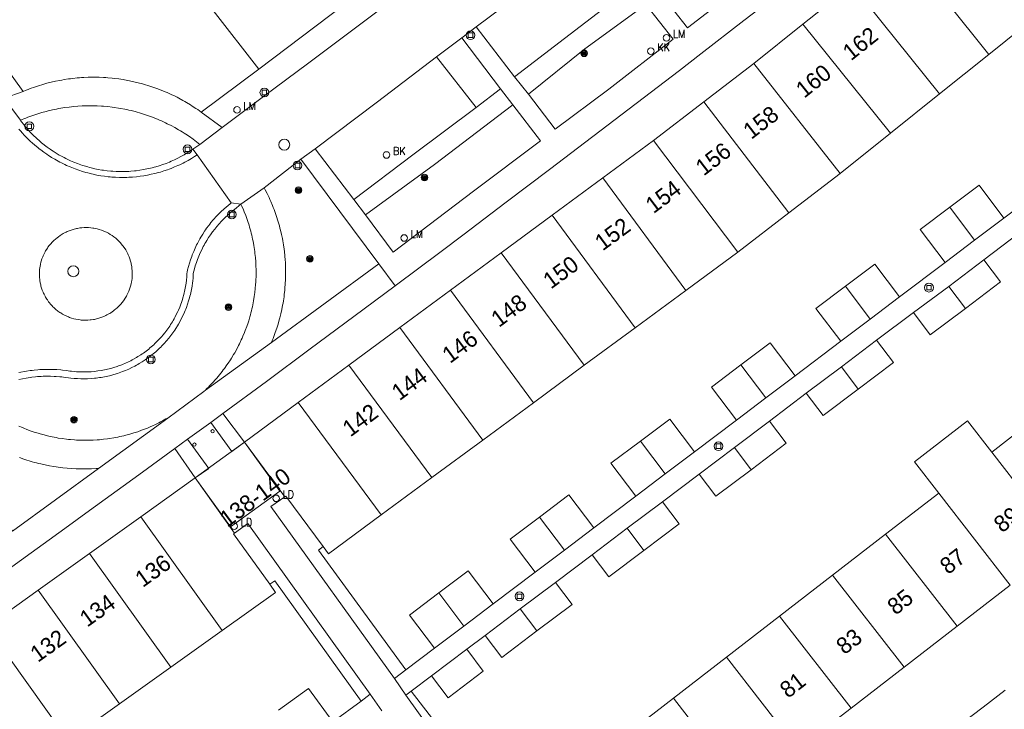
# Model space of a CAD drawing. Header units: metres. Extents: x 138165 to 154469, y 480134 to 494189.
# Tile 811 of 1056: x 146146 to 146221, y 488328 to 488381. Entities that reach past the tile are written whole.
import ezdxf

# ---------------------------------------------------------------- set-up
doc = ezdxf.new("R2010")
doc.units = ezdxf.units.M
doc.header["$LTSCALE"] = 0.001
doc.header["$MEASUREMENT"] = 0
for name, color, linetype, lineweight in [('Level 5', 7, 'Continuous', 0), ('TOP-L-topo objecten punt', 7, 'Continuous', 0), ('TOP-L-topo objecten vlak', 7, 'Continuous', 0), ('TOP-L-verharding molgoot', 7, 'Continuous', 0), ('TOP-T-topo huisnummering naamgeving', 7, 'Continuous', 0)]:
    doc.layers.add(name, color=color, linetype=linetype, lineweight=lineweight)
doc.styles.add('Style-INTL_ISO', font='INTL_ISO.shx')
doc.styles.add('Style-STANDARD', font='STANDARD.shx')

# ---------------------------------------------------------------- blocks, each defined once
blk = doc.blocks.new('24')
at = {"layer": 'TOP-L-topo objecten punt', "color": 7, "linetype": 'Continuous', "lineweight": 0}
for radius in [0.025, 0.0182, 0.0115, 0.005]:
    blk.add_circle((0, 0), radius, dxfattribs=at)
blk = doc.blocks.new('72')
at = {"layer": 'TOP-L-topo objecten punt', "color": 7, "linetype": 'Continuous', "lineweight": 0}
blk.add_circle((0, 0), 0.025, dxfattribs=at)
at = {"layer": 'TOP-L-topo objecten punt', "color": 7, "linetype": 'Continuous', "lineweight": 0, "style": 'Style-STANDARD'}
blk.add_text('BK', height=0.06, dxfattribs=at).set_placement((0.0483, 0))
blk = doc.blocks.new('39')
at = {"layer": 'TOP-L-topo objecten punt', "color": 7, "linetype": 'Continuous', "lineweight": 0}
for p, q in [((0.0175, 0.0175), (-0.0175, 0.0175)), ((-0.0175, 0.0175), (-0.0175, -0.0175)), ((0.0175, 0.0175), (0.0175, -0.0175)), ((0.0175, -0.0175), (-0.0175, -0.0175))]:
    blk.add_line(p, q, dxfattribs=at)
blk.add_circle((0, 0), 0.0332, dxfattribs=at)
blk = doc.blocks.new('*U13')
at = {"layer": 'Level 5', "color": 7, "linetype": 'Continuous', "lineweight": 0}
blk.add_circle((0, 0), 0.0415, dxfattribs=at)
blk = doc.blocks.new('150')
at = {"layer": 'Level 5', "color": 7, "linetype": 'Continuous', "lineweight": 0}
blk.add_blockref('*U13', (0, 0), dxfattribs=at)
blk = doc.blocks.new('121')
at = {"layer": 'TOP-L-topo objecten punt', "color": 7, "linetype": 'Continuous', "lineweight": 0}
blk.add_circle((0, 0), 0.025, dxfattribs=at)
at = {"layer": 'TOP-L-topo objecten punt', "color": 7, "linetype": 'Continuous', "lineweight": 0, "style": 'Style-STANDARD'}
blk.add_text('LD', height=0.06, dxfattribs=at).set_placement((0.0483, 0))
blk = doc.blocks.new('10')
at = {"layer": 'TOP-L-topo objecten punt', "linetype": 'Continuous', "lineweight": 0}
blk.add_circle((0, 0), 0.0125, dxfattribs=at)
blk = doc.blocks.new('16')
at = {"layer": 'TOP-L-topo objecten punt', "color": 7, "linetype": 'Continuous', "lineweight": 0}
blk.add_circle((0, 0), 0.025, dxfattribs=at)
at = {"layer": 'TOP-L-topo objecten punt', "color": 7, "linetype": 'Continuous', "lineweight": 0, "style": 'Style-STANDARD'}
blk.add_text('LM', height=0.06, dxfattribs=at).set_placement((0.0483, 0))
blk = doc.blocks.new('119')
at = {"layer": 'TOP-L-topo objecten punt', "color": 7, "linetype": 'Continuous', "lineweight": 0}
blk.add_circle((0, 0), 0.025, dxfattribs=at)
at = {"layer": 'TOP-L-topo objecten punt', "color": 7, "linetype": 'Continuous', "lineweight": 0, "style": 'Style-STANDARD'}
blk.add_text('KK', height=0.06, dxfattribs=at).set_placement((0.0483, 0))

msp = doc.modelspace()

# ---------------------------------------------------------------- linework, layer by layer
at = {"layer": 'TOP-L-topo objecten vlak', "flags": 128}
for points in [[(146174.786, 488360.305), (146178.276, 488362.922), (146179.93, 488364.166), (146183.234, 488366.658), (146186.533, 488369.157), (146189.827, 488371.663), (146193.116, 488374.174), (146196.401, 488376.692), (146198.041, 488377.954), (146201.318, 488380.481), (146204.591, 488383.015), (146206.225, 488384.285), (146209.49, 488386.828), (146212.75, 488389.378), (146214.378, 488390.655), (146216.005, 488391.934), (146219.255, 488394.496), (146222.5, 488397.065), (146224.121, 488398.351), (146225.74, 488399.639), (146227.358, 488400.929), (146230.487, 488403.43)], [(146184.879, 488392.279), (146164.423, 488376.782)], [(146204.041, 488389.643), (146206.106, 488386.966), (146201.27, 488383.221), (146197.023, 488379.938), (146194.955, 488382.593)], [(146146.48, 488375.09), (146138.61, 488386.062)], [(146213.298, 488386.218), (146219.948, 488377.913)], [(146180.952, 488380.009), (146184.802, 488382.905), (146188.484, 488385.719)], [(146183.874, 488376.215), (146187.662, 488379.113), (146191.336, 488381.928), (146188.484, 488385.719)], [(146209.551, 488383.217), (146205.804, 488380.217)], [(146209.551, 488383.217), (146216.201, 488374.913)], [(146174.601, 488382.084), (146171.363, 488379.64), (146169.743, 488378.421), (146168.121, 488377.203), (146164.874, 488374.772), (146161.622, 488372.347)], [(146184.922, 488374.891), (146189.219, 488378.331), (146193.855, 488381.696)], [(146193.855, 488381.696), (146195.941, 488379.061), (146191.031, 488375.274), (146186.948, 488372.222), (146184.922, 488374.891)], [(146160.938, 488381.247), (146164.423, 488376.782)], [(146219.948, 488377.913), (146223.695, 488380.914)], [(146205.804, 488380.217), (146202.058, 488377.217)], [(146212.455, 488371.913), (146205.804, 488380.217)], [(146180.952, 488380.009), (146179.854, 488379.166)], [(146183.874, 488376.215), (146180.952, 488380.009)], [(146177.923, 488377.719), (146179.854, 488379.166)], [(146179.854, 488379.166), (146182.799, 488375.287)], [(146216.201, 488374.913), (146219.948, 488377.913)], [(146168.705, 488370.733), (146173.446, 488374.292), (146177.923, 488377.719)], [(146177.923, 488377.719), (146180.942, 488373.866)], [(146202.058, 488377.217), (146198.253, 488374.292)], [(146202.058, 488377.217), (146208.626, 488368.846)], [(146164.423, 488376.782), (146160.041, 488373.512)], [(146160.041, 488373.512), (146159.769, 488373.705), (146159.631, 488373.799), (146159.352, 488373.982), (146159.211, 488374.071), (146158.926, 488374.244), (146158.782, 488374.328), (146158.636, 488374.41), (146158.343, 488374.569), (146158.195, 488374.646), (146158.046, 488374.721), (146157.746, 488374.866), (146157.442, 488375.003), (146157.289, 488375.069), (146156.98, 488375.196), (146156.668, 488375.315), (146156.354, 488375.426), (146156.196, 488375.479), (146156.037, 488375.53), (146155.717, 488375.627), (146155.557, 488375.672), (146155.234, 488375.757), (146154.91, 488375.834), (146154.583, 488375.903), (146154.42, 488375.935), (146154.091, 488375.992), (146153.926, 488376.018), (146153.761, 488376.042), (146153.43, 488376.083), (146153.264, 488376.101), (146152.932, 488376.131), (146152.766, 488376.143), (146152.599, 488376.153), (146152.266, 488376.166), (146152.099, 488376.17), (146151.932, 488376.172), (146151.765, 488376.172), (146151.599, 488376.17), (146151.432, 488376.166), (146151.099, 488376.151), (146150.932, 488376.141), (146150.766, 488376.129), (146150.6, 488376.115), (146150.268, 488376.081), (146150.102, 488376.061), (146149.937, 488376.039), (146149.607, 488375.989), (146149.443, 488375.961), (146149.278, 488375.931), (146148.951, 488375.865), (146148.626, 488375.791), (146148.303, 488375.71), (146148.142, 488375.666), (146147.981, 488375.621), (146147.662, 488375.524), (146147.503, 488375.473), (146147.345, 488375.419), (146147.031, 488375.307), (146146.875, 488375.248), (146146.719, 488375.188), (146146.48, 488375.09)], [(146184.922, 488374.891), (146183.874, 488376.215)], [(146146.48, 488375.09), (146145.056, 488374.578)], [(146180.942, 488373.866), (146182.799, 488375.287)], [(146182.799, 488375.287), (146183.737, 488374.063)], [(146212.455, 488371.913), (146216.201, 488374.913)], [(146145.056, 488374.578), (146146.281, 488372.897)], [(146183.737, 488374.063), (146177.776, 488369.535), (146172.534, 488365.689)], [(146183.737, 488374.063), (146185.828, 488371.334), (146180.751, 488367.496), (146174.627, 488362.863), (146172.534, 488365.689)], [(146198.253, 488374.292), (146194.447, 488371.366)], [(146198.253, 488374.292), (146204.737, 488365.857)], [(146146.281, 488372.897), (146146.531, 488373.003), (146146.683, 488373.064), (146146.835, 488373.123), (146147.141, 488373.236), (146147.45, 488373.341), (146147.605, 488373.391), (146147.761, 488373.439), (146147.918, 488373.484), (146148.233, 488373.571), (146148.391, 488373.611), (146148.709, 488373.685), (146149.028, 488373.752), (146149.189, 488373.782), (146149.349, 488373.811), (146149.672, 488373.862), (146149.995, 488373.905), (146150.158, 488373.923), (146150.32, 488373.94), (146150.645, 488373.967), (146150.971, 488373.986), (146151.297, 488373.997), (146151.46, 488374), (146151.787, 488373.999), (146151.95, 488373.995), (146152.113, 488373.99), (146152.439, 488373.973), (146152.602, 488373.962), (146152.927, 488373.933), (146153.251, 488373.896), (146153.413, 488373.875), (146153.736, 488373.826), (146153.897, 488373.799), (146154.218, 488373.738), (146154.377, 488373.705), (146154.537, 488373.67), (146154.696, 488373.633), (146155.012, 488373.553), (146155.17, 488373.51), (146155.327, 488373.465), (146155.639, 488373.369), (146155.794, 488373.319), (146156.102, 488373.212), (146156.408, 488373.098), (146156.56, 488373.038), (146156.711, 488372.976), (146156.861, 488372.912), (146157.011, 488372.847), (146157.307, 488372.71), (146157.454, 488372.639), (146157.745, 488372.492), (146158.033, 488372.337), (146158.316, 488372.176), (146158.457, 488372.093), (146158.596, 488372.008), (146158.734, 488371.921), (146158.872, 488371.832), (146159.143, 488371.651), (146159.409, 488371.462), (146159.541, 488371.366), (146159.8, 488371.167), (146159.928, 488371.066)], [(146161.622, 488372.347), (146160.041, 488373.512)], [(146171.641, 488366.866), (146176.125, 488370.264), (146180.942, 488373.866)], [(146159.407, 488370.703), (146159.199, 488370.562), (146159.083, 488370.487), (146158.848, 488370.342), (146158.729, 488370.272), (146158.489, 488370.137), (146158.244, 488370.01), (146157.996, 488369.889), (146157.744, 488369.776), (146157.617, 488369.722), (146157.361, 488369.62), (146157.102, 488369.525), (146156.84, 488369.438), (146156.576, 488369.359), (146156.443, 488369.322), (146156.309, 488369.287), (146156.041, 488369.223), (146155.906, 488369.194), (146155.635, 488369.141), (146155.363, 488369.097), (146155.089, 488369.06), (146154.952, 488369.045), (146154.677, 488369.02), (146154.54, 488369.011), (146154.402, 488369.004), (146154.126, 488368.995), (146153.988, 488368.994), (146153.712, 488368.997), (146153.575, 488369.002), (146153.299, 488369.017), (146153.161, 488369.028), (146152.887, 488369.055), (146152.613, 488369.09), (146152.477, 488369.111), (146152.205, 488369.158), (146151.935, 488369.213), (146151.666, 488369.276), (146151.532, 488369.31), (146151.399, 488369.346), (146151.135, 488369.425), (146151.003, 488369.467), (146150.742, 488369.556), (146150.613, 488369.604), (146150.356, 488369.705), (146150.102, 488369.813), (146149.977, 488369.87), (146149.728, 488369.989), (146149.605, 488370.052), (146149.361, 488370.182), (146149.241, 488370.249), (146149.004, 488370.39), (146148.77, 488370.537), (146148.655, 488370.613), (146148.541, 488370.691), (146148.317, 488370.852), (146148.207, 488370.934), (146147.989, 488371.104), (146147.883, 488371.192), (146147.777, 488371.281), (146147.673, 488371.371), (146147.57, 488371.463), (146147.469, 488371.557), (146147.27, 488371.748), (146147.077, 488371.945), (146146.982, 488372.045), (146146.889, 488372.147), (146146.708, 488372.355), (146146.619, 488372.461), (146146.532, 488372.568), (146146.363, 488372.786), (146146.281, 488372.897)], [(146159.716, 488370.261), (146159.527, 488370.138), (146159.283, 488369.988), (146159.034, 488369.845), (146158.782, 488369.709), (146158.655, 488369.644), (146158.397, 488369.519), (146158.267, 488369.459), (146158.004, 488369.344), (146157.738, 488369.237), (146157.604, 488369.187), (146157.47, 488369.138), (146157.199, 488369.046), (146156.925, 488368.961), (146156.787, 488368.922), (146156.51, 488368.849), (146156.231, 488368.784), (146155.95, 488368.727), (146155.809, 488368.701), (146155.668, 488368.677), (146155.385, 488368.636), (146155.1, 488368.602), (146154.815, 488368.577), (146154.529, 488368.559), (146154.386, 488368.553), (146154.099, 488368.547), (146153.956, 488368.548), (146153.813, 488368.55), (146153.526, 488368.56), (146153.383, 488368.568), (146153.241, 488368.578), (146153.098, 488368.591), (146152.955, 488368.605), (146152.671, 488368.639), (146152.387, 488368.681), (146152.246, 488368.705), (146152.105, 488368.731), (146151.825, 488368.789), (146151.685, 488368.821), (146151.407, 488368.891), (146151.269, 488368.928), (146150.994, 488369.009), (146150.722, 488369.098), (146150.452, 488369.195), (146150.318, 488369.246), (146150.053, 488369.353), (146149.79, 488369.468), (146149.66, 488369.529), (146149.403, 488369.654), (146149.276, 488369.72), (146149.149, 488369.787), (146148.899, 488369.927), (146148.653, 488370.074), (146148.532, 488370.15), (146148.412, 488370.228), (146148.293, 488370.308), (146148.057, 488370.471), (146147.827, 488370.642), (146147.714, 488370.729), (146147.601, 488370.818), (146147.381, 488371.001), (146147.166, 488371.19), (146147.06, 488371.287), (146146.853, 488371.484), (146146.751, 488371.586), (146146.651, 488371.688), (146146.552, 488371.792), (146146.455, 488371.897), (146146.265, 488372.111), (146146.172, 488372.221)], [(146159.928, 488371.066), (146161.622, 488372.347)], [(146208.626, 488368.846), (146212.455, 488371.913)], [(146159.928, 488371.066), (146159.407, 488370.703)], [(146194.447, 488371.366), (146190.584, 488368.517)], [(146200.847, 488362.867), (146194.447, 488371.366)], [(146159.407, 488370.703), (146159.716, 488370.261)], [(146168.705, 488370.733), (146167.606, 488369.941)], [(146171.641, 488366.866), (146168.705, 488370.733)], [(146162.321, 488366.607), (146159.716, 488370.261)], [(146164.82, 488367.759), (146167.606, 488369.941)], [(146167.606, 488369.941), (146173.533, 488361.98)], [(146204.737, 488365.857), (146208.626, 488368.846)], [(146190.584, 488368.517), (146186.721, 488365.667)], [(146190.584, 488368.517), (146196.899, 488359.955)], [(146163.058, 488366.503), (146164.82, 488367.759)], [(146165.369, 488355.993), (146165.433, 488356.145), (146165.494, 488356.297), (146165.613, 488356.604), (146165.669, 488356.759), (146165.776, 488357.07), (146165.875, 488357.384), (146165.966, 488357.7), (146166.009, 488357.859), (146166.089, 488358.178), (146166.161, 488358.5), (146166.226, 488358.822), (146166.255, 488358.984), (146166.282, 488359.147), (146166.331, 488359.472), (146166.352, 488359.635), (146166.389, 488359.962), (146166.404, 488360.126), (146166.429, 488360.454), (146166.446, 488360.783), (146166.451, 488360.947), (146166.456, 488361.276), (146166.452, 488361.606), (146166.448, 488361.77), (146166.441, 488361.934), (146166.433, 488362.099), (146166.422, 488362.263), (146166.395, 488362.591), (146166.36, 488362.918), (146166.339, 488363.082), (146166.292, 488363.407), (146166.237, 488363.732), (146166.207, 488363.893), (146166.14, 488364.216), (146166.065, 488364.536), (146166.025, 488364.696), (146165.983, 488364.855), (146165.893, 488365.171), (146165.845, 488365.329), (146165.795, 488365.486), (146165.69, 488365.797), (146165.577, 488366.107), (146165.518, 488366.26), (146165.456, 488366.413), (146165.329, 488366.716), (146165.262, 488366.867), (146165.193, 488367.016), (146165.123, 488367.165), (146165.051, 488367.313), (146164.902, 488367.606), (146164.82, 488367.759)], [(146221.09, 488365.459), (146219.201, 488367.967), (146216.965, 488366.283)], [(146223.968, 488367.634), (146221.09, 488365.459)], [(146146.167, 488353.698), (146146.309, 488353.728), (146146.595, 488353.782), (146146.738, 488353.807), (146147.026, 488353.849), (146147.17, 488353.867), (146147.315, 488353.883), (146147.604, 488353.91), (146147.749, 488353.92), (146147.894, 488353.928), (146148.185, 488353.938), (146148.331, 488353.941), (146148.621, 488353.939), (146148.767, 488353.935), (146149.057, 488353.922), (146149.347, 488353.9), (146149.492, 488353.886), (146149.781, 488353.853), (146150.049, 488353.815), (146150.173, 488353.799), (146150.423, 488353.774), (146150.548, 488353.764), (146150.798, 488353.75), (146150.923, 488353.746), (146151.174, 488353.745), (146151.3, 488353.747), (146151.55, 488353.757), (146151.675, 488353.765), (146151.925, 488353.788), (146152.174, 488353.818), (146152.422, 488353.856), (146152.545, 488353.878), (146152.791, 488353.928), (146152.913, 488353.956), (146153.035, 488353.986), (146153.156, 488354.018), (146153.397, 488354.087), (146153.635, 488354.164), (146153.754, 488354.206), (146153.988, 488354.294), (146154.105, 488354.341), (146154.22, 488354.39), (146154.335, 488354.44), (146154.449, 488354.493), (146154.562, 488354.547), (146154.674, 488354.603), (146154.785, 488354.661), (146154.895, 488354.721), (146155.113, 488354.845), (146155.22, 488354.91), (146155.431, 488355.045), (146155.535, 488355.115), (146155.638, 488355.187), (146155.74, 488355.26), (146155.841, 488355.335), (146155.94, 488355.411), (146156.038, 488355.489), (146156.135, 488355.568), (146156.231, 488355.65), (146156.325, 488355.732), (146156.418, 488355.816), (146156.51, 488355.902), (146156.689, 488356.077), (146156.862, 488356.258), (146156.947, 488356.351), (146157.03, 488356.445), (146157.111, 488356.54), (146157.27, 488356.734), (146157.347, 488356.833), (146157.496, 488357.035), (146157.638, 488357.241), (146157.707, 488357.346), (146157.774, 488357.452), (146157.839, 488357.559), (146157.903, 488357.667), (146157.965, 488357.776), (146158.025, 488357.886), (146158.14, 488358.109), (146158.248, 488358.335), (146158.299, 488358.45), (146158.396, 488358.681), (146158.486, 488358.915), (146158.527, 488359.033), (146158.606, 488359.271), (146158.642, 488359.391), (146158.709, 488359.633), (146158.739, 488359.755), (146158.768, 488359.877), (146158.819, 488360.122), (146158.862, 488360.369), (146158.881, 488360.493), (146158.912, 488360.742), (146158.936, 488360.991), (146158.951, 488361.242), (146158.955, 488361.341), (146158.994, 488361.509), (146159.061, 488361.77), (146159.136, 488362.03), (146159.219, 488362.287), (146159.309, 488362.541), (146159.357, 488362.667), (146159.459, 488362.917), (146159.512, 488363.041), (146159.568, 488363.164), (146159.684, 488363.408), (146159.744, 488363.528), (146159.871, 488363.766), (146159.937, 488363.884), (146160.005, 488364.001), (146160.146, 488364.231), (146160.293, 488364.457), (146160.37, 488364.568), (146160.447, 488364.678), (146160.608, 488364.895), (146160.691, 488365.002), (146160.775, 488365.107), (146160.948, 488365.314), (146161.037, 488365.416), (146161.127, 488365.516), (146161.219, 488365.615), (146161.407, 488365.808), (146161.601, 488365.996), (146161.7, 488366.088), (146161.8, 488366.178), (146161.902, 488366.267), (146162.109, 488366.44), (146162.214, 488366.524), (146162.321, 488366.607)], [(146163.058, 488366.503), (146162.321, 488366.607)], [(146172.534, 488365.689), (146171.641, 488366.866)], [(146146.169, 488353.171), (146146.448, 488353.23), (146146.728, 488353.281), (146147.01, 488353.324), (146147.151, 488353.343), (146147.434, 488353.374), (146147.576, 488353.387), (146147.86, 488353.406), (146148.002, 488353.413), (146148.287, 488353.42), (146148.572, 488353.42), (146148.857, 488353.411), (146148.999, 488353.404), (146149.283, 488353.383), (146149.425, 488353.37), (146149.566, 488353.355), (146150.105, 488353.284), (146150.362, 488353.257), (146150.62, 488353.239), (146150.878, 488353.229), (146151.008, 488353.226), (146151.266, 488353.228), (146151.395, 488353.232), (146151.653, 488353.245), (146151.911, 488353.267), (146152.039, 488353.281), (146152.296, 488353.314), (146152.423, 488353.334), (146152.678, 488353.379), (146152.931, 488353.433), (146153.056, 488353.462), (146153.307, 488353.527), (146153.555, 488353.6), (146153.678, 488353.639), (146153.922, 488353.723), (146154.043, 488353.768), (146154.284, 488353.863), (146154.521, 488353.966), (146154.755, 488354.076), (146154.985, 488354.193), (146155.099, 488354.254), (146155.212, 488354.317), (146155.323, 488354.382), (146155.544, 488354.517), (146155.76, 488354.658), (146155.867, 488354.731), (146155.972, 488354.806), (146156.179, 488354.961), (146156.281, 488355.04), (146156.382, 488355.121), (146156.579, 488355.288), (146156.676, 488355.374), (146156.865, 488355.55), (146156.957, 488355.64), (146157.048, 488355.732), (146157.227, 488355.919), (146157.399, 488356.112), (146157.565, 488356.31), (146157.725, 488356.513), (146157.878, 488356.721), (146158.025, 488356.934), (146158.096, 488357.042), (146158.233, 488357.261), (146158.299, 488357.372), (146158.426, 488357.597), (146158.545, 488357.826), (146158.658, 488358.059), (146158.763, 488358.295), (146158.813, 488358.414), (146158.861, 488358.534), (146158.907, 488358.655), (146158.994, 488358.899), (146159.073, 488359.145), (146159.144, 488359.393), (146159.177, 488359.518), (146159.208, 488359.644), (146159.264, 488359.896), (146159.312, 488360.15), (146159.333, 488360.277), (146159.369, 488360.533), (146159.384, 488360.662), (146159.409, 488360.919), (146159.418, 488361.048), (146159.428, 488361.248), (146159.473, 488361.427), (146159.545, 488361.683), (146159.583, 488361.81), (146159.666, 488362.062), (146159.757, 488362.312), (146159.855, 488362.558), (146159.96, 488362.802), (146160.073, 488363.042), (146160.132, 488363.161), (146160.193, 488363.279), (146160.256, 488363.396), (146160.32, 488363.513), (146160.386, 488363.628), (146160.454, 488363.742), (146160.595, 488363.967), (146160.742, 488364.188), (146160.897, 488364.404), (146161.057, 488364.616), (146161.224, 488364.822), (146161.397, 488365.024), (146161.576, 488365.22), (146161.668, 488365.316), (146161.855, 488365.504), (146162.049, 488365.686), (146162.147, 488365.775), (146162.247, 488365.862), (146162.451, 488366.032), (146162.555, 488366.115), (146163.058, 488366.503)], [(146163.058, 488366.503), (146163.118, 488366.373), (146163.243, 488366.085), (146163.303, 488365.94), (146163.417, 488365.648), (146163.524, 488365.353), (146163.574, 488365.204), (146163.67, 488364.906), (146163.714, 488364.755), (146163.798, 488364.453), (146163.837, 488364.301), (146163.874, 488364.148), (146163.943, 488363.842), (146163.974, 488363.688), (146164.031, 488363.38), (146164.056, 488363.225), (146164.101, 488362.914), (146164.12, 488362.759), (146164.153, 488362.447), (146164.178, 488362.134), (146164.187, 488361.977), (146164.195, 488361.821), (146164.203, 488361.507), (146164.205, 488361.35), (146164.202, 488361.036), (146164.191, 488360.723), (146164.182, 488360.566), (146164.172, 488360.41), (146164.145, 488360.097), (146164.109, 488359.785), (146164.067, 488359.475), (146164.016, 488359.165), (146163.987, 488359.011), (146163.925, 488358.703), (146163.89, 488358.55), (146163.854, 488358.397), (146163.816, 488358.245), (146163.776, 488358.094), (146163.734, 488357.942), (146163.644, 488357.642), (146163.596, 488357.492), (146163.495, 488357.195), (146163.386, 488356.901), (146163.329, 488356.755), (146163.209, 488356.465), (146163.146, 488356.321), (146163.082, 488356.178), (146162.947, 488355.895), (146162.877, 488355.755), (146162.732, 488355.476), (146162.579, 488355.202), (146162.501, 488355.067), (146162.338, 488354.798), (146162.254, 488354.666), (146162.081, 488354.404), (146161.992, 488354.275), (146161.809, 488354.02), (146161.715, 488353.894), (146161.62, 488353.769), (146161.425, 488353.524), (146161.223, 488353.284), (146161.12, 488353.165), (146160.909, 488352.933), (146160.801, 488352.819), (146160.692, 488352.706), (146160.582, 488352.595), (146160.47, 488352.485), (146160.368, 488352.36)], [(146200.847, 488362.867), (146204.737, 488365.857)], [(146216.965, 488366.283), (146214.728, 488364.598), (146216.623, 488362.083)], [(146216.965, 488366.283), (146218.857, 488363.771)], [(146186.721, 488365.667), (146182.859, 488362.818)], [(146193.036, 488357.105), (146186.721, 488365.667)], [(146221.09, 488365.459), (146218.857, 488363.771)], [(146150.378, 488364.618), (146150.46, 488364.638), (146150.541, 488364.657), (146150.624, 488364.674), (146150.789, 488364.701), (146150.955, 488364.72), (146151.123, 488364.732), (146151.29, 488364.735), (146151.374, 488364.734), (146151.458, 488364.73), (146151.625, 488364.718), (146151.791, 488364.697), (146151.874, 488364.684), (146151.956, 488364.669), (146152.12, 488364.632), (146152.201, 488364.611), (146152.281, 488364.588), (146152.441, 488364.536), (146152.52, 488364.508), (146152.675, 488364.445), (146152.827, 488364.374), (146152.975, 488364.297), (146153.12, 488364.212), (146153.261, 488364.121), (146153.397, 488364.023), (146153.528, 488363.918), (146153.654, 488363.808), (146153.715, 488363.751), (146153.774, 488363.692), (146153.889, 488363.57), (146153.944, 488363.507), (146154.05, 488363.377), (146154.101, 488363.31), (146154.15, 488363.242), (146154.243, 488363.103), (146154.287, 488363.031), (146154.37, 488362.886), (146154.445, 488362.736), (146154.481, 488362.66), (146154.546, 488362.506), (146154.603, 488362.348), (146154.653, 488362.188), (146154.695, 488362.026), (146154.713, 488361.944), (146154.744, 488361.779), (146154.766, 488361.613), (146154.781, 488361.446), (146154.785, 488361.363), (146154.788, 488361.195), (146154.786, 488361.111), (146154.777, 488360.944), (146154.769, 488360.861), (146154.748, 488360.694), (146154.734, 488360.612), (146154.701, 488360.447), (146154.66, 488360.285), (146154.611, 488360.125), (146154.584, 488360.045), (146154.524, 488359.889), (146154.457, 488359.735), (146154.382, 488359.585), (146154.342, 488359.512), (146154.257, 488359.367), (146154.165, 488359.227), (146154.116, 488359.159), (146154.015, 488359.026), (146153.907, 488358.898), (146153.793, 488358.775), (146153.673, 488358.658), (146153.611, 488358.601), (146153.548, 488358.546), (146153.417, 488358.441), (146153.35, 488358.391), (146153.148, 488358.25), (146153.077, 488358.205), (146153.005, 488358.162), (146152.859, 488358.081), (146152.784, 488358.043), (146152.632, 488357.973), (146152.555, 488357.94), (146152.477, 488357.909), (146152.319, 488357.854), (146152.239, 488357.829), (146152.158, 488357.806), (146152.077, 488357.785), (146151.913, 488357.748), (146151.831, 488357.733), (146151.665, 488357.708), (146151.582, 488357.699), (146151.415, 488357.686), (146151.331, 488357.683), (146151.164, 488357.682), (146151.08, 488357.685), (146150.913, 488357.696), (146150.83, 488357.705), (146150.664, 488357.728), (146150.499, 488357.759), (146150.336, 488357.798), (146150.175, 488357.845), (146150.017, 488357.899), (146149.938, 488357.929), (146149.861, 488357.961), (146149.708, 488358.03), (146149.633, 488358.067), (146149.486, 488358.147), (146149.343, 488358.234), (146149.273, 488358.28), (146149.136, 488358.377), (146149.069, 488358.428), (146149.004, 488358.48), (146148.94, 488358.534), (146148.877, 488358.59), (146148.816, 488358.647), (146148.756, 488358.705), (146148.697, 488358.765), (146148.64, 488358.826), (146148.584, 488358.889), (146148.477, 488359.018), (146148.426, 488359.084), (146148.329, 488359.221), (146148.283, 488359.29), (146148.238, 488359.361), (146148.195, 488359.433), (146148.154, 488359.506), (146148.077, 488359.655), (146148.042, 488359.731), (146148.008, 488359.808), (146147.945, 488359.963), (146147.917, 488360.042), (146147.866, 488360.202), (146147.843, 488360.282), (146147.823, 488360.363), (146147.787, 488360.527), (146147.759, 488360.692), (146147.748, 488360.775), (146147.732, 488360.942), (146147.727, 488361.026), (146147.724, 488361.193), (146147.728, 488361.361), (146147.74, 488361.528), (146147.76, 488361.694), (146147.773, 488361.777), (146147.805, 488361.941), (146147.844, 488362.104), (146147.867, 488362.185), (146147.918, 488362.344), (146147.977, 488362.501), (146148.01, 488362.579), (146148.079, 488362.731), (146148.156, 488362.88), (146148.198, 488362.953), (146148.285, 488363.095), (146148.331, 488363.165), (146148.379, 488363.234), (146148.48, 488363.368), (146148.587, 488363.497), (146148.7, 488363.62), (146148.759, 488363.68), (146148.819, 488363.738), (146148.943, 488363.851), (146149.073, 488363.957), (146149.178, 488364.039), (146149.315, 488364.136), (146149.385, 488364.182), (146149.528, 488364.269), (146149.676, 488364.348), (146149.751, 488364.386), (146149.827, 488364.421), (146149.903, 488364.455), (146149.981, 488364.487), (146150.059, 488364.517), (146150.138, 488364.545), (146150.298, 488364.596), (146150.378, 488364.618)], [(146219.567, 488362.273), (146222.294, 488364.366)], [(146218.857, 488363.771), (146216.623, 488362.083)], [(146182.859, 488362.818), (146178.996, 488359.969)], [(146182.859, 488362.818), (146189.174, 488354.256)], [(146196.899, 488359.955), (146200.847, 488362.867)], [(146216.623, 488362.083), (146213.148, 488359.457)], [(146216.892, 488360.258), (146219.567, 488362.273)], [(146218.156, 488358.58), (146220.831, 488360.595), (146219.567, 488362.273)], [(146173.533, 488361.98), (146165.369, 488355.993)], [(146174.786, 488360.305), (146173.533, 488361.98)], [(146213.148, 488359.457), (146211.268, 488361.953), (146209.032, 488360.269)], [(146161.673, 488350.571), (146165.003, 488353.028), (146168.329, 488355.492), (146171.649, 488357.962), (146174.786, 488360.305)], [(146178.996, 488359.969), (146175.134, 488357.121)], [(146178.996, 488359.969), (146185.312, 488351.407)], [(146193.036, 488357.105), (146196.899, 488359.955)], [(146209.032, 488360.269), (146206.795, 488358.584), (146208.681, 488356.08)], [(146210.915, 488357.769), (146209.032, 488360.269)], [(146214.201, 488358.262), (146216.892, 488360.258)], [(146218.156, 488358.58), (146216.892, 488360.258)], [(146213.148, 488359.457), (146210.915, 488357.769)], [(146214.201, 488358.262), (146215.48, 488356.564), (146218.156, 488358.58)], [(146210.915, 488357.769), (146208.681, 488356.08)], [(146211.405, 488356.153), (146214.201, 488358.262)], [(146175.134, 488357.121), (146171.27, 488354.27)], [(146181.45, 488348.558), (146175.134, 488357.121)], [(146189.174, 488354.256), (146193.036, 488357.105)], [(146208.681, 488356.08), (146205.209, 488353.456)], [(146208.732, 488354.136), (146211.405, 488356.153)], [(146210.007, 488352.443), (146212.682, 488354.458), (146211.405, 488356.153)], [(146165.369, 488355.993), (146160.368, 488352.36)], [(146205.209, 488353.456), (146203.319, 488355.966), (146201.083, 488354.282)], [(146171.27, 488354.27), (146167.407, 488351.421)], [(146171.27, 488354.27), (146177.586, 488345.708)], [(146185.312, 488351.407), (146189.174, 488354.256)], [(146201.083, 488354.282), (146198.846, 488352.597), (146200.742, 488350.08)], [(146202.976, 488351.769), (146201.083, 488354.282)], [(146206.057, 488352.119), (146208.732, 488354.136)], [(146208.732, 488354.136), (146210.007, 488352.443)], [(146205.209, 488353.456), (146202.976, 488351.769)], [(146160.368, 488352.36), (146160.242, 488352.269), (146157.496, 488350.237)], [(146206.057, 488352.119), (146207.331, 488350.427), (146210.007, 488352.443)], [(146202.976, 488351.769), (146200.742, 488350.08)], [(146203.262, 488350.01), (146206.057, 488352.119)], [(146167.407, 488351.421), (146163.317, 488348.404)], [(146167.407, 488351.421), (146173.724, 488342.859)], [(146181.45, 488348.558), (146185.312, 488351.407)], [(146157.496, 488350.237), (146157.354, 488350.167), (146157.217, 488350.09), (146157.079, 488350.015), (146156.94, 488349.942), (146156.8, 488349.87), (146156.659, 488349.8), (146156.517, 488349.732), (146156.374, 488349.665), (146156.087, 488349.538), (146155.942, 488349.477), (146155.796, 488349.418), (146155.649, 488349.361), (146155.502, 488349.305), (146155.205, 488349.2), (146154.906, 488349.103), (146154.756, 488349.057), (146154.605, 488349.013), (146154.301, 488348.931), (146154.149, 488348.893), (146153.842, 488348.822), (146153.688, 488348.79), (146153.379, 488348.731), (146153.068, 488348.68), (146152.913, 488348.658), (146152.601, 488348.619), (146152.287, 488348.588), (146152.131, 488348.575), (146151.817, 488348.556), (146151.502, 488348.545), (146151.345, 488348.543), (146151.188, 488348.542), (146150.873, 488348.547), (146150.559, 488348.56), (146150.402, 488348.57), (146150.088, 488348.594), (146149.932, 488348.61), (146149.775, 488348.627), (146149.463, 488348.668), (146149.152, 488348.717), (146148.998, 488348.744), (146148.843, 488348.773), (146148.535, 488348.838), (146148.229, 488348.91), (146148.076, 488348.949), (146147.773, 488349.033), (146147.622, 488349.078), (146147.323, 488349.173), (146147.025, 488349.276), (146146.731, 488349.387), (146146.585, 488349.445), (146146.439, 488349.505), (146146.151, 488349.63)], [(146157.496, 488350.237), (146152.219, 488346.385)], [(146160.77, 488349.895), (146161.673, 488350.571)], [(146161.673, 488350.571), (146163.317, 488348.404)], [(146197.551, 488347.668), (146195.674, 488350.16), (146193.438, 488348.476)], [(146200.742, 488350.08), (146197.551, 488347.668)], [(146224.196, 488350.774), (146220.161, 488347.653)], [(146152.219, 488346.385), (146145.674, 488341.618), (146139.881, 488349.551)], [(146158.979, 488348.641), (146160.77, 488349.895)], [(146163.317, 488348.404), (146162.363, 488347.691), (146160.77, 488349.895)], [(146200.588, 488347.994), (146203.262, 488350.01)], [(146201.859, 488346.306), (146204.534, 488348.321), (146203.262, 488350.01)], [(146220.161, 488347.653), (146218.325, 488350.025), (146214.291, 488346.905), (146216.127, 488344.533)], [(146158.03, 488347.915), (146158.979, 488348.641)], [(146158.979, 488348.641), (146160.608, 488346.391), (146159.57, 488345.683)], [(146109.998, 488313.611), (146111.899, 488314.938), (146113.798, 488316.267), (146117.594, 488318.93), (146119.49, 488320.264), (146123.279, 488322.937), (146125.172, 488324.276), (146128.953, 488326.959), (146132.731, 488329.648), (146134.618, 488330.995), (146138.388, 488333.694), (146140.271, 488335.046), (146142.153, 488336.399), (146145.914, 488339.111), (146149.671, 488341.83), (146151.547, 488343.191), (146155.296, 488345.92), (146158.03, 488347.915)], [(146159.57, 488345.683), (146158.03, 488347.915)], [(146159.57, 488345.683), (146162.273, 488341.961), (146166.02, 488344.682), (146163.317, 488348.404), (146159.57, 488345.683)], [(146166.386, 488344.244), (146163.317, 488348.404)], [(146177.586, 488345.708), (146181.45, 488348.558)], [(146193.438, 488348.476), (146191.201, 488346.791), (146193.083, 488344.292)], [(146193.438, 488348.476), (146195.318, 488345.98)], [(146197.913, 488345.976), (146200.588, 488347.994)], [(146200.588, 488347.994), (146201.859, 488346.306)], [(146146.212, 488347.224), (146146.532, 488347.112), (146146.693, 488347.059), (146147.016, 488346.958), (146147.178, 488346.911), (146147.341, 488346.866), (146147.505, 488346.822), (146147.669, 488346.781), (146147.834, 488346.741), (146148.164, 488346.667), (146148.496, 488346.602), (146148.83, 488346.544), (146148.997, 488346.518), (146149.165, 488346.494), (146149.501, 488346.452), (146149.837, 488346.418), (146150.175, 488346.392), (146150.513, 488346.374), (146150.682, 488346.368), (146150.852, 488346.364), (146151.19, 488346.362), (146151.529, 488346.368), (146151.698, 488346.374), (146152.036, 488346.392), (146152.219, 488346.385)], [(146197.551, 488347.668), (146195.318, 488345.98)], [(146220.161, 488347.653), (146225.594, 488340.629)], [(146159.57, 488345.683), (146155.434, 488342.726)], [(146159.57, 488345.683), (146162.576, 488341.477)], [(146173.724, 488342.859), (146177.586, 488345.708)], [(146195.318, 488345.98), (146193.083, 488344.292)], [(146195.119, 488343.868), (146197.913, 488345.976)], [(146197.913, 488345.976), (146199.183, 488344.29), (146201.859, 488346.306)], [(146174.729, 488330.417), (146165.338, 488343.506), (146166.386, 488344.244)], [(146166.386, 488344.244), (146166.462, 488344.299), (146169.297, 488340.456)], [(146189.892, 488341.88), (146188.006, 488344.385), (146185.77, 488342.701)], [(146193.083, 488344.292), (146189.892, 488341.88)], [(146216.127, 488344.533), (146212.094, 488341.412)], [(146221.561, 488337.509), (146216.127, 488344.533)], [(146192.445, 488341.851), (146195.119, 488343.868)], [(146193.711, 488340.169), (146196.387, 488342.183), (146195.119, 488343.868)], [(146155.434, 488342.726), (146151.528, 488339.934)], [(146161.622, 488334.07), (146155.434, 488342.726)], [(146169.297, 488340.456), (146169.709, 488339.897), (146173.724, 488342.859)], [(146185.77, 488342.701), (146183.533, 488341.016), (146185.425, 488338.504)], [(146185.77, 488342.701), (146187.659, 488340.192)], [(146162.576, 488341.477), (146163.581, 488342.204), (146172.892, 488329.215)], [(146189.892, 488341.88), (146187.659, 488340.192)], [(146189.77, 488339.834), (146192.445, 488341.851)], [(146192.445, 488341.851), (146193.711, 488340.169)], [(146165.244, 488337.583), (146162.5, 488341.422), (146162.576, 488341.477)], [(146212.094, 488341.412), (146208.059, 488338.292)], [(146212.094, 488341.412), (146217.527, 488334.388)], [(146169.297, 488340.456), (146168.956, 488340.195), (146175.597, 488331.076)], [(146151.528, 488339.934), (146147.623, 488337.143)], [(146151.528, 488339.934), (146157.716, 488331.278)], [(146187.659, 488340.192), (146185.425, 488338.504)], [(146186.974, 488337.725), (146189.77, 488339.834)], [(146189.77, 488339.834), (146191.034, 488338.154), (146193.711, 488340.169)], [(146182.233, 488336.091), (146180.337, 488338.609), (146178.101, 488336.925)], [(146185.425, 488338.504), (146182.233, 488336.091)], [(146208.059, 488338.292), (146204.025, 488335.171)], [(146208.059, 488338.292), (146213.492, 488331.268)], [(146161.622, 488334.07), (146165.681, 488336.972), (146165.244, 488337.583)], [(146172.204, 488328.701), (146165.624, 488337.85), (146165.244, 488337.583)], [(146184.3, 488335.708), (146186.974, 488337.725)], [(146185.563, 488334.032), (146188.238, 488336.047), (146186.974, 488337.725)], [(146217.527, 488334.388), (146221.561, 488337.509)], [(146147.623, 488337.143), (146143.719, 488334.352)], [(146153.811, 488328.487), (146147.623, 488337.143)], [(146178.101, 488336.925), (146175.864, 488335.24), (146177.765, 488332.715)], [(146180, 488334.403), (146178.101, 488336.925)], [(146182.233, 488336.091), (146180, 488334.403)], [(146181.625, 488333.691), (146184.3, 488335.708)], [(146184.3, 488335.708), (146185.563, 488334.032)], [(146204.025, 488335.171), (146199.992, 488332.051)], [(146209.458, 488328.147), (146204.025, 488335.171)], [(146143.719, 488334.352), (146149.906, 488325.696)], [(146180, 488334.403), (146177.765, 488332.715)], [(146213.492, 488331.268), (146217.527, 488334.388)], [(146157.716, 488331.278), (146161.622, 488334.07)], [(146180.229, 488332.637), (146181.625, 488333.691)], [(146181.625, 488333.691), (146182.887, 488332.016), (146185.563, 488334.032)], [(146177.765, 488332.715), (146175.597, 488331.076)], [(146177.554, 488330.62), (146178.813, 488328.948), (146181.489, 488330.964), (146180.229, 488332.637)], [(146177.554, 488330.62), (146180.229, 488332.637)], [(146199.992, 488332.051), (146195.957, 488328.931)], [(146199.992, 488332.051), (146205.425, 488325.027)], [(146153.811, 488328.487), (146157.716, 488331.278)], [(146175.597, 488331.076), (146174.729, 488330.417)], [(146175.994, 488329.443), (146177.554, 488330.62)], [(146209.458, 488328.147), (146213.492, 488331.268)], [(146175.601, 488329.155), (146174.729, 488330.417)], [(146170.038, 488327.111), (146168.182, 488329.648), (146165.923, 488327.996)], [(146172.892, 488329.215), (146172.204, 488328.701)], [(146172.892, 488329.215), (146173.766, 488327.966)], [(146175.601, 488329.155), (146175.994, 488329.443)], [(146191.345, 488307.191), (146175.601, 488329.155)], [(146175.994, 488329.443), (146183.709, 488319.45)], [(146221.188, 488329.521), (146219.512, 488328.245), (146217.835, 488326.97), (146214.477, 488324.425), (146211.114, 488321.886), (146207.746, 488319.354), (146204.373, 488316.828), (146200.995, 488314.309), (146197.613, 488311.796), (146195.92, 488310.542), (146192.531, 488308.039)], [(146149.906, 488325.696), (146153.811, 488328.487)], [(146172.204, 488328.701), (146170.038, 488327.111)], [(146195.957, 488328.931), (146191.924, 488325.811)], [(146201.39, 488321.906), (146195.957, 488328.931)], [(146205.425, 488325.027), (146209.458, 488328.147)]]:
    msp.add_lwpolyline(points, dxfattribs=at)
at = {"layer": 'TOP-L-verharding molgoot', "flags": 128}
for points in [[(146188.484, 488385.719), (146184.802, 488382.905), (146180.952, 488380.009)], [(146177.923, 488377.719), (146173.446, 488374.292), (146168.705, 488370.733)], [(146158.782, 488369.709), (146158.655, 488369.644), (146158.397, 488369.519), (146158.267, 488369.459), (146158.004, 488369.344), (146157.738, 488369.237), (146157.604, 488369.187), (146157.47, 488369.138), (146157.199, 488369.046), (146156.925, 488368.961), (146156.787, 488368.922), (146156.51, 488368.849), (146156.231, 488368.784), (146155.95, 488368.727), (146155.809, 488368.701), (146155.668, 488368.677), (146155.385, 488368.636), (146155.1, 488368.602), (146154.815, 488368.577), (146154.529, 488368.559), (146154.386, 488368.553), (146154.099, 488368.547), (146153.956, 488368.548), (146153.813, 488368.55), (146153.526, 488368.56), (146153.383, 488368.568), (146153.241, 488368.578), (146153.098, 488368.591), (146152.955, 488368.605), (146152.671, 488368.639), (146152.387, 488368.681), (146152.246, 488368.705), (146152.105, 488368.731), (146151.825, 488368.789), (146151.685, 488368.821), (146151.407, 488368.891), (146151.269, 488368.928), (146150.994, 488369.009), (146150.722, 488369.098), (146150.452, 488369.195), (146150.318, 488369.246), (146150.053, 488369.353), (146149.79, 488369.468), (146149.66, 488369.529), (146149.403, 488369.654), (146149.276, 488369.72), (146149.149, 488369.787), (146148.899, 488369.927), (146148.653, 488370.074), (146148.532, 488370.15), (146148.412, 488370.228), (146148.293, 488370.308), (146148.057, 488370.471), (146147.827, 488370.642), (146147.714, 488370.729), (146147.601, 488370.818), (146147.381, 488371.001), (146147.166, 488371.19), (146147.06, 488371.287), (146146.853, 488371.484), (146146.751, 488371.586), (146146.651, 488371.688), (146146.552, 488371.792), (146146.455, 488371.897), (146146.265, 488372.111), (146146.172, 488372.221)], [(146159.716, 488370.261), (146159.527, 488370.138), (146159.283, 488369.988), (146159.034, 488369.845), (146158.782, 488369.709)], [(146156.231, 488355.65), (146156.325, 488355.732), (146156.418, 488355.816), (146156.51, 488355.902), (146156.689, 488356.077), (146156.862, 488356.258), (146156.947, 488356.351), (146157.03, 488356.445), (146157.111, 488356.54), (146157.27, 488356.734), (146157.347, 488356.833), (146157.496, 488357.035), (146157.638, 488357.241), (146157.707, 488357.346), (146157.774, 488357.452), (146157.839, 488357.559), (146157.903, 488357.667), (146157.965, 488357.776), (146158.025, 488357.886), (146158.14, 488358.109), (146158.248, 488358.335), (146158.299, 488358.45), (146158.396, 488358.681), (146158.486, 488358.915), (146158.527, 488359.033), (146158.606, 488359.271), (146158.642, 488359.391), (146158.709, 488359.633), (146158.739, 488359.755), (146158.768, 488359.877), (146158.819, 488360.122), (146158.862, 488360.369), (146158.881, 488360.493), (146158.912, 488360.742), (146158.936, 488360.991), (146158.951, 488361.242), (146158.955, 488361.341), (146158.994, 488361.509), (146159.061, 488361.77), (146159.136, 488362.03), (146159.219, 488362.287), (146159.309, 488362.541), (146159.357, 488362.667), (146159.459, 488362.917), (146159.512, 488363.041), (146159.568, 488363.164), (146159.684, 488363.408), (146159.744, 488363.528), (146159.871, 488363.766), (146159.937, 488363.884), (146160.005, 488364.001), (146160.146, 488364.231), (146160.293, 488364.457), (146160.37, 488364.568), (146160.447, 488364.678), (146160.608, 488364.895), (146160.691, 488365.002), (146160.775, 488365.107), (146160.948, 488365.314), (146161.037, 488365.416), (146161.127, 488365.516), (146161.219, 488365.615), (146161.407, 488365.808), (146161.601, 488365.996), (146161.7, 488366.088), (146161.8, 488366.178), (146161.902, 488366.267), (146162.109, 488366.44), (146162.214, 488366.524), (146162.321, 488366.607)], [(146146.167, 488353.698), (146146.309, 488353.728), (146146.595, 488353.782), (146146.738, 488353.807), (146147.026, 488353.849), (146147.17, 488353.867), (146147.315, 488353.883), (146147.604, 488353.91), (146147.749, 488353.92), (146147.894, 488353.928), (146148.185, 488353.938), (146148.331, 488353.941), (146148.621, 488353.939), (146148.767, 488353.935), (146149.057, 488353.922), (146149.347, 488353.9), (146149.492, 488353.886), (146149.781, 488353.853), (146150.049, 488353.815), (146150.173, 488353.799), (146150.423, 488353.774), (146150.548, 488353.764), (146150.798, 488353.75), (146150.923, 488353.746), (146151.174, 488353.745), (146151.3, 488353.747), (146151.55, 488353.757), (146151.675, 488353.765), (146151.925, 488353.788), (146152.174, 488353.818), (146152.422, 488353.856), (146152.545, 488353.878), (146152.791, 488353.928), (146152.913, 488353.956), (146153.035, 488353.986), (146153.156, 488354.018), (146153.397, 488354.087), (146153.635, 488354.164), (146153.754, 488354.206), (146153.988, 488354.294), (146154.105, 488354.341), (146154.22, 488354.39), (146154.335, 488354.44), (146154.449, 488354.493), (146154.562, 488354.547), (146154.674, 488354.603), (146154.785, 488354.661), (146154.895, 488354.721), (146155.113, 488354.845), (146155.22, 488354.91), (146155.431, 488355.045), (146155.535, 488355.115), (146155.638, 488355.187), (146155.74, 488355.26), (146155.841, 488355.335), (146155.94, 488355.411), (146156.038, 488355.489), (146156.135, 488355.568), (146156.231, 488355.65)]]:
    msp.add_lwpolyline(points, dxfattribs=at)

# ---------------------------------------------------------------- block references
at = {"layer": 'TOP-L-topo objecten punt', "xscale": 10, "yscale": 10, "zscale": 10}
for name, p in [('39', (146180.521, 488379.366)), ('16', (146195.42, 488379.168)), ('119', (146194.238, 488378.152)), ('24', (146189.155, 488377.992)), ('39', (146164.836, 488375.012)), ('16', (146162.757, 488373.683)), ('39', (146146.959, 488372.437)), ('150', (146166.352, 488371.04)), ('39', (146158.986, 488370.686)), ('72', (146174.133, 488370.256)), ('39', (146167.349, 488369.455)), ('24', (146177.023, 488368.536)), ('24', (146167.433, 488367.572)), ('39', (146162.358, 488365.724)), ('16', (146175.473, 488363.939)), ('24', (146168.304, 488362.347)), ('150', (146150.304, 488361.408)), ('39', (146215.39, 488360.161)), ('24', (146162.109, 488358.683)), ('39', (146156.2, 488354.699)), ('24', (146150.358, 488350.111)), ('10', (146160.896, 488349.232)), ('10', (146159.519, 488348.218)), ('39', (146199.383, 488348.087)), ('121', (146165.729, 488344.127)), ('121', (146162.541, 488342.011)), ('39', (146184.246, 488336.67))]:
    msp.add_blockref(name, p, dxfattribs=at)

# ---------------------------------------------------------------- texts
at = {"layer": 'TOP-T-topo huisnummering naamgeving', "style": 'Style-INTL_ISO'}
for s, rotation, p in [('162', 38.6, (146209.461, 488377.38)), ('160', 38.6, (146205.9, 488374.529)), ('158', 37.5, (146201.871, 488371.397)), ('156', 37.5, (146198.25, 488368.614)), ('154', 36.9, (146194.432, 488365.749)), ('152', 36.4, (146190.566, 488362.912)), ('150', 36.4, (146186.629, 488360.007)), ('148', 36.4, (146182.674, 488357.089)), ('146', 36.4, (146178.956, 488354.348)), ('144', 36.4, (146175.11, 488351.511)), ('142', 36.4, (146171.374, 488348.755)), ('138-140', 36.4, (146162.027, 488341.879)), ('89', 37.7, (146220.939, 488341.453)), ('87', 37.7, (146216.837, 488338.28)), ('136', 35.5, (146155.584, 488337.303)), ('134', 35.5, (146151.364, 488334.285)), ('85', 37.7, (146212.842, 488335.19)), ('132', 35.5, (146147.605, 488331.599)), ('83', 37.7, (146208.954, 488332.183)), ('81', 37.7, (146204.664, 488328.863))]:
    msp.add_text(s, height=1.25, rotation=rotation, dxfattribs=at).set_placement(p)

doc.saveas('drawing.dxf')
